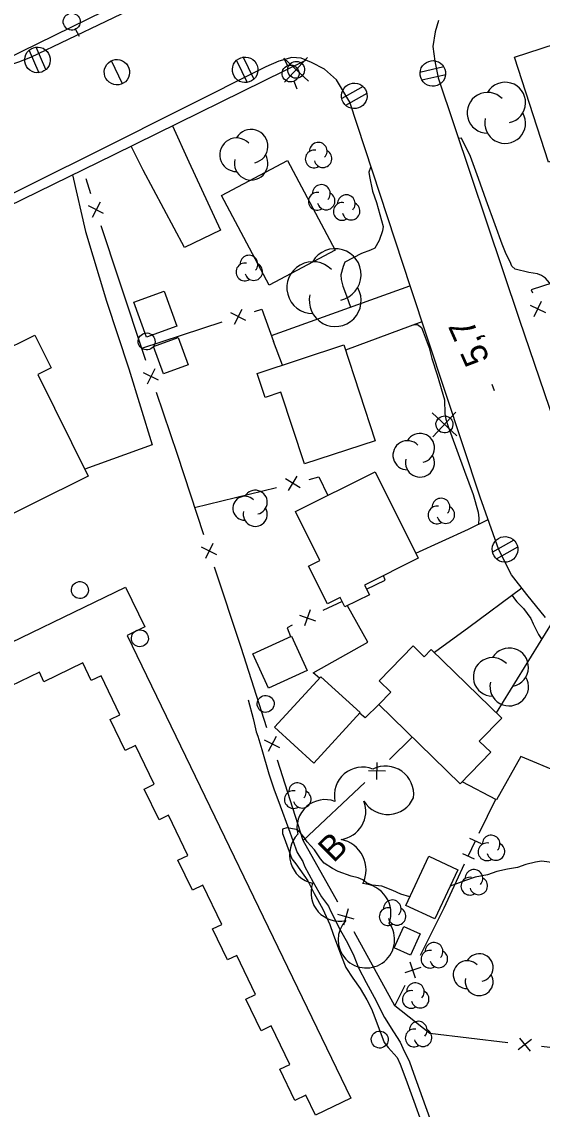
# Model space of a CAD drawing. Extents: x 381879 to 384696, y 5564785 to 5567594.
# Drawn here: x 383895.3 to 383956.9, y 5566450.9 to 5566579.5 of the extents above; entities that cross this region are included whole.
import ezdxf

# ---------------------------------------------------------------- set-up
doc = ezdxf.new("R2010")
doc.units = 0
for name, color, linetype in [('Niveau 19', 7, 'Continuous'), ('Niveau 2', 7, 'Continuous'), ('Niveau 21', 7, 'Continuous'), ('Niveau 22', 7, 'Continuous'), ('Niveau 3', 7, 'Continuous'), ('Niveau 31', 7, 'Continuous'), ('Niveau 36', 7, 'Continuous'), ('Niveau 37', 7, 'Continuous'), ('Niveau 4', 7, 'Continuous'), ('Niveau 44', 7, 'Continuous'), ('Niveau 52', 7, 'Continuous')]:
    doc.layers.add(name, color=color, linetype=linetype)

msp = doc.modelspace()

# ---------------------------------------------------------------- linework, layer by layer
at = {"layer": 'Niveau 19'}
for points in [[(383913.13, 5566567.14), (383915.06, 5566562.92), (383918.82, 5566554.84), (383914.55, 5566552.77), (383909.68, 5566561.92), (383908.27, 5566564.75), (383908.27, 5566564.75)], [(383924.84, 5566542.38), (383941.22, 5566548.26)], [(383942.64, 5566543.99), (383933.59, 5566540.64)], [(383926.14, 5566538.88), (383925.1, 5566541.67)], [(383936.08, 5566512.41), (383938.29, 5566513.44), (383938.09, 5566513.99)], [(383930.53, 5566501.88), (383929.79, 5566502.52), (383936.24, 5566506.14), (383933.82, 5566510.44)], [(383951.44, 5566497.77), (383958.07, 5566508.51)], [(383937.53, 5566498.75), (383935.91, 5566497.18), (383935.27, 5566497.74)], [(383962.74, 5566490.11), (383958.88, 5566490.71), (383954.32, 5566492.61), (383951.47, 5566487.51), (383947.4, 5566489.64)]]:
    msp.add_lwpolyline(points, dxfattribs=at)
at = {"layer": 'Niveau 2'}
for points in [[(383962.63, 5566542.07), (383961.89, 5566542.44), (383961.08, 5566543.22), (383960.76, 5566543.81), (383960.38, 5566544.84), (383959.62, 5566546.4), (383959.24, 5566546.86), (383957.24, 5566549.15), (383956.79, 5566549.45), (383956.29, 5566549.65), (383955.29, 5566549.82), (383953.68, 5566550.21), (383953.28, 5566550.56), (383953.09, 5566551.07), (383952.61, 5566551.98), (383952.14, 5566553.17), (383951.3, 5566555.46), (383950.23, 5566558.39), (383949.32, 5566560.95), (383948.38, 5566563.55), (383947.3, 5566565.69), (383946.95, 5566565.68)], [(383936.64, 5566562.27), (383936.54, 5566562.22), (383936.37, 5566561.69), (383936.45, 5566561.18), (383936.79, 5566559.43), (383937.25, 5566558.11), (383938.05, 5566555.25), (383937.98, 5566554.74), (383937.6, 5566553.62), (383937.05, 5566552.7), (383936.56, 5566552.45), (383935.51, 5566552.07), (383933.52, 5566551.03), (383933.32, 5566550.55), (383933.06, 5566549.56), (383933.07, 5566548.99), (383933.29, 5566548.22), (383933.71, 5566547.07), (383934.19, 5566545.74)], [(383941.63, 5566543.62), (383942.1, 5566543.66), (383942.59, 5566543.33), (383942.79, 5566542.82), (383943.49, 5566540.91), (383943.81, 5566539.66), (383944.45, 5566537.73), (383945.29, 5566534.79), (383945.33, 5566533.11), (383945.45, 5566532.47), (383945.75, 5566531.64), (383946.77, 5566528.84), (383947.69, 5566526.33), (383948.68, 5566523.6), (383949.29, 5566521.5), (383949.36, 5566520.78), (383949.34, 5566520.06)], [(383953.29, 5566511.64), (383953.57, 5566511.25)], [(383953.57, 5566511.25), (383953.87, 5566510.91), (383954.65, 5566510.11), (383955.52, 5566508.91), (383955.79, 5566508.29), (383956.43, 5566507.03), (383956.8, 5566506.45)], [(383941.21, 5566476.04), (383940.16, 5566476.36), (383939.18, 5566476.79), (383937.89, 5566477.3), (383936.76, 5566477.4), (383936.08, 5566477.68), (383935.66, 5566478.02), (383935.08, 5566478.28), (383934.28, 5566478.49), (383932.72, 5566479.03), (383932.06, 5566479.39), (383931.09, 5566480.01), (383930.64, 5566480.53), (383929.92, 5566481.57), (383929.06, 5566482.53), (383928.76, 5566483.02), (383928.25, 5566483.64), (383927.79, 5566483.99), (383926.67, 5566484.2), (383926.16, 5566484.01), (383926.16, 5566483.5), (383926.33, 5566483.01), (383927.26, 5566480.54), (383927.72, 5566479.92), (383929.14, 5566477.92), (383929.91, 5566476.41)], [(383965.73, 5566479.52), (383964.65, 5566479.2), (383963.63, 5566479.19), (383962.85, 5566479.29), (383959.82, 5566479.7), (383958.32, 5566480.05), (383956.77, 5566480.25), (383956.07, 5566480.13), (383954.94, 5566479.86), (383953.92, 5566479.49), (383952.74, 5566479.3), (383951.48, 5566479.01), (383950.39, 5566478.61), (383948.95, 5566478.36)], [(383948.95, 5566478.36), (383947.8, 5566477.95), (383945.99, 5566477.29)], [(383929.91, 5566476.41), (383930.92, 5566474.57), (383931.73, 5566472.76), (383932.14, 5566471.63), (383933.11, 5566468.96), (383933.64, 5566467.68), (383934.46, 5566466.43), (383935.35, 5566465.2), (383936.13, 5566463.87), (383936.67, 5566462.81), (383937.05, 5566461.75), (383938.16, 5566458.82), (383938.66, 5566458.21), (383939.71, 5566457.02), (383940.08, 5566456.24), (383940.74, 5566454.48), (383941.69, 5566451.86), (383942.58, 5566449.36)]]:
    msp.add_lwpolyline(points, dxfattribs=at)
at = {"layer": 'Niveau 21'}
for points in [[(383863.69, 5566622.69), (383875.98, 5566597.67), (383885.93, 5566577.41), (383887.5, 5566575.71), (383888.94, 5566574.68), (383890.4, 5566574.25), (383891.61, 5566574.01), (383893.41, 5566574.22), (383894.95, 5566574.74), (383896.37, 5566575.26), (383923.1, 5566588.09), (383927.69, 5566589.87), (383944.31, 5566595.43), (383979.52, 5566607.2), (384001.42, 5566614.57), (384004.07, 5566615.71), (384006.09, 5566616.8)], [(383944.6, 5566579.59), (383944.19, 5566578.25), (383943.93, 5566576.52), (383944.16, 5566574.79), (383944.55, 5566572.83), (383954.14, 5566544.31), (383962.47, 5566519.9), (383963.82, 5566517.78), (383965.98, 5566516.39), (383968.16, 5566515.63), (383969.77, 5566515.71), (383971.47, 5566516.01), (384002.02, 5566526.1), (384028.76, 5566535.03), (384045.72, 5566541.11), (384047.93, 5566542.77), (384049.91, 5566545.28), (384061.02, 5566561.43)], [(383957.25, 5566509.06), (383955.03, 5566511.77), (383953.23, 5566514.07), (383951.74, 5566517.04), (383949.52, 5566523.28), (383941.27, 5566548.11), (383934.13, 5566569.95), (383932.52, 5566572.6), (383931.11, 5566573.85), (383929.56, 5566574.65), (383928.35, 5566575.17), (383927.24, 5566575.23), (383925.72, 5566574.8), (383924.17, 5566574.15), (383904.61, 5566564.31), (383880.98, 5566552.58)]]:
    msp.add_lwpolyline(points, dxfattribs=at)
at = {"layer": 'Niveau 22'}
for points in [[(383891.4, 5566574.05), (383912.9, 5566584.63), (383922.15, 5566589.29), (383925.48, 5566590.71), (383928.43, 5566591.74), (383946.28, 5566597.67), (383969.25, 5566605.24), (383992.96, 5566613.08), (384002.53, 5566616.27), (384005.19, 5566617.71)], [(383928.94, 5566574.92), (383906.19, 5566563.73), (383870.28, 5566546.19), (383842.91, 5566532.67), (383809.67, 5566516.34), (383807.9, 5566514.67), (383807.01, 5566513.07), (383806.6, 5566511.33), (383806.46, 5566509.72), (383806.84, 5566507.88), (383807.4, 5566506.15), (383808.97, 5566503.25), (383820.11, 5566483.51), (383835.47, 5566455.64), (383851.58, 5566426.94)]]:
    msp.add_lwpolyline(points, dxfattribs=at)
at = {"layer": 'Niveau 3'}
msp.add_line((383951.22, 5566535.83), (383950.96, 5566536.6), dxfattribs=at)
at = {"layer": 'Niveau 31'}
for points in [[(383953.59, 5566575.29), (383964.85, 5566578.93), (383968.86, 5566566.52), (383957.59, 5566562.88)], [(383926.74, 5566563.07), (383932.37, 5566552.48), (383924.58, 5566548.32), (383918.94, 5566558.91)], [(383912.15, 5566547.6), (383913.64, 5566543.49), (383910.07, 5566542.19), (383908.58, 5566546.3)], [(383903.18, 5566525.74), (383870.12, 5566509.37), (383864.24, 5566521.25), (383863.19, 5566520.74), (383861.2, 5566524.77), (383896.85, 5566542.43), (383898.78, 5566538.54), (383897.23, 5566537.78)], [(383913.82, 5566542.13), (383914.99, 5566538.91), (383912.08, 5566537.85), (383910.91, 5566541.07)], [(383933.39, 5566541.27), (383937.1, 5566529.94), (383928.75, 5566527.19), (383925.97, 5566535.67), (383924.09, 5566535.06), (383923.16, 5566537.9)], [(383927.69, 5566521.57), (383937.09, 5566526.27), (383942.2, 5566516.05), (383935.85, 5566512.87), (383936.42, 5566511.74), (383933.53, 5566510.29), (383932.97, 5566511.41), (383931.47, 5566510.66), (383929.24, 5566515.11), (383930.58, 5566515.78)], [(383922.66, 5566504.75), (383927.22, 5566506.84), (383929.07, 5566502.79), (383924.51, 5566500.7)], [(383943.73, 5566505.27), (383952.07, 5566497.16), (383949.42, 5566494.44), (383950.79, 5566493.12), (383947.16, 5566489.39), (383937.53, 5566498.75), (383938.97, 5566500.22), (383937.59, 5566501.57), (383941.62, 5566505.71), (383942.89, 5566504.4)], [(383925.22, 5566496.07), (383930.69, 5566502.05), (383935.33, 5566497.81), (383929.86, 5566491.83)], [(383940.73, 5566475.02), (383943.44, 5566480.83), (383946.89, 5566479.22), (383944.18, 5566473.41)], [(383939.37, 5566470.01), (383940.51, 5566472.51), (383942.41, 5566471.64), (383941.27, 5566469.14)]]:
    msp.add_lwpolyline(points, close=True, dxfattribs=at)
msp.add_lwpolyline([(383852.32, 5566485.9), (383907.6, 5566512.65), (383909.88, 5566507.93), (383907.78, 5566506.92), (383934.23, 5566452.25), (383930.04, 5566450.22), (383928.91, 5566452.57), (383927.62, 5566451.95), (383925.83, 5566455.65), (383927.01, 5566456.22), (383924.8, 5566460.78), (383923.61, 5566460.21), (383921.81, 5566463.92), (383922.96, 5566464.48), (383920.73, 5566469.1), (383919.64, 5566468.58), (383917.88, 5566472.23), (383918.96, 5566472.76), (383916.72, 5566477.39), (383915.5, 5566476.8), (383913.77, 5566480.35), (383914.95, 5566480.92), (383912.66, 5566485.67), (383911.55, 5566485.14), (383909.8, 5566488.75), (383910.99, 5566489.33), (383908.77, 5566493.91), (383907.56, 5566493.33), (383905.78, 5566497), (383906.93, 5566497.56), (383904.7, 5566502.17), (383903.54, 5566501.6), (383902.54, 5566503.67), (383897.94, 5566501.44), (383897.4, 5566502.57), (383892.86, 5566500.37)], dxfattribs=at)
at = {"layer": 'Niveau 36'}
for p, q in [((383902.15, 5566577.71), (383901.67, 5566578.59)), ((383896.18, 5566576.07), (383897.35, 5566573.42)), ((383898.18, 5566573.81), (383897.01, 5566576.46)), ((383907.22, 5566572.13), (383905.94, 5566574.85)), ((383920.69, 5566574.88), (383921.96, 5566572.28)), ((383922.77, 5566572.7), (383921.5, 5566575.3)), ((383926.29, 5566575.14), (383929.21, 5566572.42)), ((383926.32, 5566575.16), (383926.73, 5566574.25)), ((383926.39, 5566572.32), (383929.11, 5566575.24)), ((383945.22, 5566574.12), (383942.39, 5566573.47)), ((383942.62, 5566572.58), (383945.45, 5566573.23)), ((383927.9, 5566571.49), (383927.51, 5566572.41)), ((383935.68, 5566571.8), (383933.15, 5566570.39)), ((383933.62, 5566569.6), (383936.15, 5566571.01)), ((383943.83, 5566533.23), (383946.75, 5566530.51)), ((383943.93, 5566530.41), (383946.65, 5566533.33)), ((383953.51, 5566518.19), (383950.98, 5566516.78)), ((383951.45, 5566515.99), (383953.98, 5566517.4))]:
    msp.add_line(p, q, dxfattribs=at)
for centre, major_axis in [((383901.22, 5566579.47), (-0.799, 0.602)), ((383897.18, 5566574.95), (-1.21, 0.91)), ((383906.57, 5566573.5), (-1.2, 0.9)), ((383921.73, 5566573.78), (1.21, -0.91)), ((383927.11, 5566573.34), (0.799, -0.602)), ((383927.76, 5566573.78), (0.799, -0.602)), ((383943.93, 5566573.35), (-1.21, 0.91)), ((383934.64, 5566570.7), (1.21, -0.91)), ((383910.08, 5566541.68), (0.799, -0.602)), ((383945.3, 5566531.87), (0.799, -0.602)), ((383952.47, 5566517.09), (1.21, -0.91)), ((383902.19, 5566512.29), (0.799, -0.602)), ((383909.29, 5566506.59), (0.799, -0.602)), ((383924.16, 5566498.83), (0.799, -0.602)), ((383937.65, 5566459.15), (0.799, -0.602))]:
    msp.add_ellipse(centre, major_axis=major_axis, ratio=0.999875, dxfattribs=at)
at = {"layer": 'Niveau 37'}
for p, q in [((383903.5, 5566559.14), (383902.92, 5566560.91)), ((383905, 5566556.78), (383903.21, 5566557.69)), ((383904.57, 5566558.13), (383903.65, 5566556.34)), ((383906.82, 5566548.92), (383904.72, 5566555.33)), ((383909.97, 5566539.43), (383906.82, 5566548.92)), ((383955.91, 5566544.62), (383956.79, 5566546.42)), ((383921.82, 5566544.15), (383920.03, 5566545.05)), ((383920.47, 5566543.7), (383921.38, 5566545.5)), ((383955.45, 5566545.96), (383957.25, 5566545.08)), ((383909.52, 5566540.86), (383919.02, 5566543.98)), ((383911.05, 5566538.43), (383910.15, 5566536.63)), ((383911.5, 5566537.08), (383909.7, 5566537.98)), ((383913.72, 5566528.3), (383911.23, 5566535.63)), ((383916.86, 5566518.8), (383913.72, 5566528.3)), ((383928.24, 5566524.38), (383926.52, 5566525.42)), ((383926.86, 5566524.04), (383927.9, 5566525.76)), ((383915.73, 5566522.03), (383925.44, 5566524.42)), ((383917.93, 5566517.8), (383917.03, 5566516.01)), ((383918.38, 5566516.45), (383916.59, 5566517.35)), ((383921.25, 5566505.51), (383918.11, 5566515)), ((383933.21, 5566510.93), (383930.9, 5566509.87)), ((383928.15, 5566509.34), (383930.05, 5566508.67)), ((383929.43, 5566509.95), (383928.77, 5566508.06)), ((383924.31, 5566495.99), (383921.25, 5566505.51)), ((383925.39, 5566494.98), (383924.47, 5566493.2)), ((383938.79, 5566492.28), (383941.49, 5566494.9)), ((383925.82, 5566493.63), (383924.03, 5566494.55)), ((383928.61, 5566482.67), (383925.54, 5566492.19)), ((383938.34, 5566490.88), (383936.33, 5566490.94)), ((383937.31, 5566489.9), (383937.36, 5566491.91)), ((383928.61, 5566482.67), (383935.88, 5566489.53)), ((383949.39, 5566483.55), (383951.37, 5566487.56)), ((383932.68, 5566475.4), (383928.61, 5566482.67)), ((383948.12, 5566480.84), (383948.96, 5566482.65)), ((383948.28, 5566482.96), (383949.64, 5566482.33)), ((383947.44, 5566481.15), (383948.8, 5566480.52)), ((383945.28, 5566474.71), (383947.69, 5566479.93)), ((383933.92, 5566474.61), (383933.36, 5566472.68)), ((383942.47, 5566469.14), (383945.28, 5566474.71)), ((383934.61, 5566473.37), (383932.68, 5566473.93)), ((383939.42, 5566463.13), (383934.61, 5566471.89)), ((383942.52, 5566467.67), (383940.61, 5566467.05)), ((383941.88, 5566466.4), (383941.25, 5566468.31)), ((383952.81, 5566458.78), (383943.57, 5566459.88)), ((383955.58, 5566459.18), (383954.01, 5566457.93)), ((383954.17, 5566459.34), (383955.42, 5566457.77)), ((383966.72, 5566457.19), (383956.78, 5566458.33))]:
    msp.add_line(p, q, dxfattribs=at)
for points in [[(383965.45, 5566550.95), (383955.56, 5566547.77), (383955.7, 5566547.41)], [(383922.82, 5566545.22), (383923.71, 5566545.49), (383925.1, 5566541.67)], [(383929.32, 5566525.37), (383930.43, 5566525.69), (383931.51, 5566523.48)], [(383941.9, 5566516.64), (383948.16, 5566519.48), (383950.47, 5566520.62)], [(383954.46, 5566512.5), (383948.17, 5566507.88), (383944.11, 5566504.9)], [(383927.3, 5566508.14), (383926.71, 5566507.84), (383927.09, 5566506.78)], [(383943.57, 5566459.88), (383939.42, 5566463.13), (383940.66, 5566465.58)]]:
    msp.add_lwpolyline(points, dxfattribs=at)
at = {"layer": 'Niveau 4'}
msp.add_lwpolyline([(383922.1, 5566499.3), (383922.68, 5566497.12), (383922.81, 5566496.58), (383923.04, 5566495.55), (383923.23, 5566495.03), (383923.7, 5566493.45), (383924.54, 5566490.55), (383925.14, 5566488.78), (383925.87, 5566486.79), (383926.84, 5566484.12), (383927.88, 5566481.27), (383928.54, 5566480.19), (383928.76, 5566479.65), (383929.76, 5566477.78), (383930.76, 5566476.04), (383931.57, 5566474.93), (383931.88, 5566474.3), (383933.02, 5566472.05), (383933.82, 5566470.6), (383934.6, 5566469.05), (383935.15, 5566467.65), (383936.05, 5566465.89), (383936.99, 5566464.17), (383938.23, 5566461.77), (383939.26, 5566460.06), (383940.06, 5566458.84), (383940.36, 5566458.14), (383941.16, 5566456.52), (383941.65, 5566455.18), (383942.71, 5566452.25), (383943.58, 5566449.82)], dxfattribs=at)
at = {"layer": 'Niveau 44'}
for centre, radius, start, end in [((383952.48, 5566569.9), 2.41, 282.2692, 149.7262), ((383950.4, 5566568.7), 2.41, 44.1153, 269.8039), ((383952.48, 5566567.49), 2.41, 166.9368, 29.6212), ((383922.44, 5566564.74), 1.99, 282.2692, 149.7262), ((383920.72, 5566563.74), 1.99, 44.1153, 269.8039), ((383922.44, 5566562.74), 1.99, 166.9368, 29.6212), ((383932.38, 5566549.57), 3.07, 282.2692, 149.7262), ((383929.74, 5566548.03), 3.07, 44.1153, 269.8039), ((383932.38, 5566546.5), 3.07, 166.9368, 29.6212), ((383942.41, 5566529.08), 1.72, 282.2692, 149.7262), ((383940.93, 5566528.22), 1.72, 44.1153, 269.8039), ((383942.41, 5566527.36), 1.72, 166.9368, 29.6212), ((383921.7, 5566521.95), 1.42, 44.1153, 269.8039), ((383922.93, 5566522.67), 1.42, 282.2692, 149.7262), ((383922.93, 5566521.24), 1.42, 166.9368, 29.6212), ((383952.96, 5566503.16), 2.28, 282.2692, 149.7262), ((383950.99, 5566502.02), 2.28, 44.1153, 269.8039), ((383952.96, 5566500.88), 2.28, 166.9368, 29.6212), ((383935.62, 5566488.02), 3.34, 68.7765, 192.2344), ((383938.32, 5566488.13), 3.35, 353.1236, 116.3665), ((383931.19, 5566484.19), 3.33, 69.5172, 193.3129), ((383932.67, 5566486.13), 3.33, 276.9461, 21.372), ((383938.6, 5566489.11), 3.34, 212.0385, 335.5151), ((383930.45, 5566481.02), 3.47, 136.0776, 257.738), ((383932.33, 5566479.19), 3.7, 334.3613, 78.4419), ((383932.89, 5566476.52), 3.37, 160.8175, 282.7083), ((383935.45, 5566474.08), 3.52, 340.8541, 86.5115), ((383936.07, 5566470.96), 3.34, 137.0371, 35.9169), ((383949.41, 5566467.66), 1.65, 282.2692, 149.7262), ((383947.99, 5566466.83), 1.65, 44.1153, 269.8039), ((383949.41, 5566466.01), 1.65, 166.9368, 29.6212)]:
    msp.add_arc(centre, radius, start, end, dxfattribs=at)
for centre, start_param, end_param in [((383930.38, 5566564.16), 6.162675, 10.101684), ((383929.89, 5566563.24), 2.023129, 5.909704), ((383930.94, 5566563.28), 4.036058, 8.005933), ((383930.75, 5566559.16), 6.162675, 10.101684), ((383930.26, 5566558.24), 2.023129, 5.909704), ((383931.31, 5566558.28), 4.036058, 8.005933), ((383933.7, 5566557.96), 6.162675, 10.101684), ((383933.21, 5566557.04), 2.023129, 5.909704), ((383934.26, 5566557.08), 4.036058, 8.005933), ((383922.19, 5566550.81), 6.162675, 10.101684), ((383921.7, 5566549.89), 2.023129, 5.909704), ((383922.75, 5566549.93), 4.036058, 8.005933), ((383944.9, 5566522.09), 6.162675, 10.101684), ((383944.41, 5566521.17), 2.023129, 5.909704), ((383945.46, 5566521.21), 4.036058, 8.005933), ((383927.92, 5566488.45), 6.162675, 10.101684), ((383927.43, 5566487.53), 2.023129, 5.909704), ((383928.48, 5566487.57), 4.036058, 8.005933), ((383950.82, 5566482.27), 6.162675, 10.101684), ((383950.33, 5566481.35), 2.023129, 5.909704), ((383951.38, 5566481.39), 4.036058, 8.005933), ((383948.79, 5566478.21), 6.162675, 10.101684), ((383948.3, 5566477.29), 2.023129, 5.909704), ((383949.35, 5566477.33), 4.036058, 8.005933), ((383939.13, 5566474.61), 6.162675, 10.101684), ((383938.64, 5566473.69), 2.023129, 5.909704), ((383939.69, 5566473.73), 4.036058, 8.005933), ((383944.07, 5566469.58), 6.162675, 10.101684), ((383943.58, 5566468.66), 2.023129, 5.909704), ((383944.63, 5566468.7), 4.036058, 8.005933), ((383941.38, 5566463.9), 2.023129, 5.909704), ((383941.87, 5566464.82), 6.162675, 10.101684), ((383942.43, 5566463.94), 4.036058, 8.005933), ((383942.21, 5566460.27), 6.162675, 10.101684), ((383941.72, 5566459.35), 2.023129, 5.909704), ((383942.77, 5566459.39), 4.036058, 8.005933)]:
    msp.add_ellipse(centre, major_axis=(0.836, -0.629), ratio=0.999875, start_param=start_param, end_param=end_param, dxfattribs=at)
at = {"layer": 'Niveau 52'}
msp.add_lwpolyline([(383901.33, 5566561.36), (383902.84, 5566554.67), (383905.35, 5566546.43), (383907.98, 5566538.45), (383910.74, 5566529.47), (383902.77, 5566526.57)], dxfattribs=at)

# ---------------------------------------------------------------- texts
at = {"layer": 'Niveau 3'}
msp.add_text('5,7', height=3, rotation=114.0978, dxfattribs=at).set_placement((383950.7, 5566539.6))
at = {"layer": 'Niveau 44'}
msp.add_text('B', height=3, rotation=44.7707, dxfattribs=at).set_placement((383932.18, 5566479.94))

doc.saveas('drawing.dxf')
